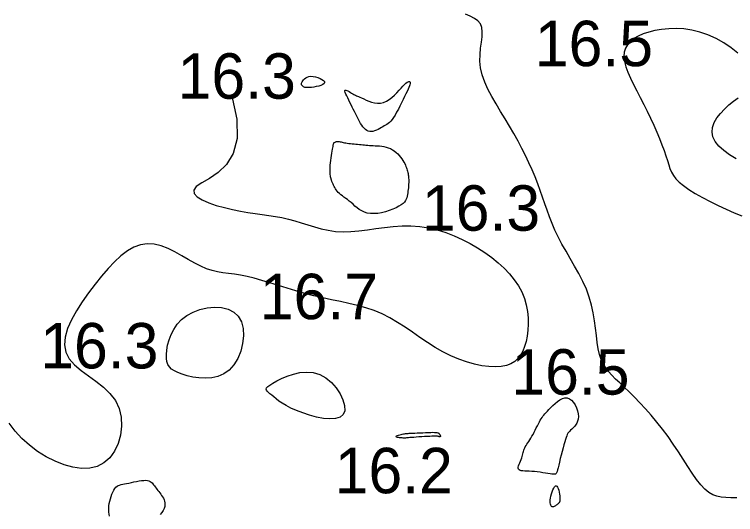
# Model space of a CAD drawing. Extents: x 3040093 to 3056816, y 408076 to 509144.
# Drawn here: x 3045513.5 to 3045592.9, y 434441.6 to 434496.6 of the extents above; entities that cross this region are included whole.
import ezdxf

# ---------------------------------------------------------------- set-up
doc = ezdxf.new("R2010")
doc.units = 0
doc.layers.add('V-CHAN-CONT-EL17', color=7, linetype='Continuous')
doc.layers.add('V-TOPO-SOUN-0610', color=7, linetype='Continuous')

msp = doc.modelspace()

# ---------------------------------------------------------------- linework, layer by layer
at = {"layer": 'V-CHAN-CONT-EL17'}
for points in [[(3045592.977, 434443.408), (3045592.34, 434443.408), (3045591.771, 434443.421), (3045591.255, 434443.466), (3045590.779, 434443.562), (3045590.33, 434443.728), (3045589.895, 434443.983), (3045589.461, 434444.346), (3045589.017, 434444.829), (3045588.559, 434445.419), (3045588.084, 434446.098), (3045587.593, 434446.846), (3045587.082, 434447.645), (3045586.55, 434448.474), (3045585.996, 434449.314), (3045585.418, 434450.148), (3045584.816, 434450.957), (3045584.196, 434451.736), (3045583.568, 434452.482), (3045582.94, 434453.19), (3045582.32, 434453.856), (3045581.718, 434454.479), (3045581.142, 434455.052), (3045580.601, 434455.574), (3045580.102, 434456.044), (3045579.647, 434456.475), (3045579.236, 434456.884), (3045578.87, 434457.287), (3045578.549, 434457.703), (3045578.274, 434458.147), (3045578.045, 434458.636), (3045577.863, 434459.188), (3045577.725, 434459.814), (3045577.618, 434460.508), (3045577.526, 434461.26), (3045577.434, 434462.057), (3045577.326, 434462.891), (3045577.186, 434463.749), (3045576.998, 434464.622), (3045576.746, 434465.497), (3045576.42, 434466.366), (3045576.032, 434467.226), (3045575.597, 434468.076), (3045575.133, 434468.913), (3045574.657, 434469.736), (3045574.185, 434470.545), (3045573.734, 434471.336), (3045573.321, 434472.11), (3045572.958, 434472.864), (3045572.64, 434473.604), (3045572.355, 434474.332), (3045572.093, 434475.054), (3045571.845, 434475.774), (3045571.6, 434476.497), (3045571.347, 434477.226), (3045571.077, 434477.966), (3045570.781, 434478.721), (3045570.457, 434479.49), (3045570.106, 434480.271), (3045569.728, 434481.062), (3045569.325, 434481.863), (3045568.897, 434482.671), (3045568.445, 434483.484), (3045567.968, 434484.301), (3045567.471, 434485.121), (3045566.967, 434485.94), (3045566.475, 434486.757), (3045566.011, 434487.569), (3045565.592, 434488.374), (3045565.237, 434489.169), (3045564.961, 434489.953), (3045564.783, 434490.722), (3045564.711, 434491.474), (3045564.723, 434492.201), (3045564.785, 434492.895), (3045564.867, 434493.548), (3045564.938, 434494.151), (3045564.964, 434494.696), (3045564.916, 434495.175), (3045564.76, 434495.58), (3045564.478, 434495.908), (3045564.089, 434496.178), (3045563.63, 434496.416), (3045563.132, 434496.647)], [(3045593.115, 434492.347), (3045592.371, 434492.933), (3045591.558, 434493.478), (3045590.698, 434493.964), (3045589.814, 434494.367), (3045588.923, 434494.672), (3045588.037, 434494.882), (3045587.165, 434495.007), (3045586.314, 434495.055), (3045585.493, 434495.035), (3045584.711, 434494.957), (3045583.975, 434494.828), (3045583.295, 434494.658), (3045582.678, 434494.454), (3045582.13, 434494.216), (3045581.655, 434493.942), (3045581.258, 434493.63), (3045580.944, 434493.277), (3045580.718, 434492.882), (3045580.585, 434492.444), (3045580.549, 434491.959), (3045580.612, 434491.428), (3045580.764, 434490.852), (3045580.99, 434490.237), (3045581.276, 434489.586), (3045581.609, 434488.904), (3045581.974, 434488.194), (3045582.358, 434487.461), (3045582.746, 434486.709), (3045583.127, 434485.944), (3045583.494, 434485.173), (3045583.844, 434484.409), (3045584.172, 434483.66), (3045584.474, 434482.938), (3045584.746, 434482.254), (3045584.984, 434481.616), (3045585.184, 434481.036), (3045585.346, 434480.521), (3045585.487, 434480.061), (3045585.629, 434479.644), (3045585.794, 434479.258), (3045586.003, 434478.89), (3045586.279, 434478.527), (3045586.642, 434478.158), (3045587.115, 434477.769), (3045587.712, 434477.352), (3045588.416, 434476.913), (3045589.203, 434476.464), (3045590.048, 434476.015), (3045590.927, 434475.575), (3045591.817, 434475.157), (3045592.692, 434474.769), (3045593.528, 434474.424)], [(3045537.34, 434487.781), (3045537.945, 434485.081), (3045537.963, 434482.954), (3045537.532, 434481.317), (3045536.79, 434480.09), (3045535.874, 434479.191), (3045534.921, 434478.54), (3045534.07, 434478.054), (3045533.459, 434477.654), (3045533.193, 434477.272), (3045533.251, 434476.898), (3045533.581, 434476.539), (3045534.13, 434476.198), (3045534.846, 434475.881), (3045535.675, 434475.592), (3045536.566, 434475.338), (3045537.466, 434475.122), (3045538.331, 434474.948), (3045539.158, 434474.807), (3045539.951, 434474.689), (3045540.717, 434474.583), (3045541.461, 434474.48), (3045542.188, 434474.369), (3045542.903, 434474.239), (3045543.613, 434474.08), (3045544.321, 434473.886), (3045545.033, 434473.668), (3045545.754, 434473.44), (3045546.487, 434473.217), (3045547.238, 434473.015), (3045548.01, 434472.848), (3045548.808, 434472.731), (3045549.636, 434472.678), (3045550.498, 434472.7), (3045551.39, 434472.78), (3045552.308, 434472.899), (3045553.246, 434473.036), (3045554.2, 434473.169), (3045555.166, 434473.28), (3045556.138, 434473.346), (3045557.112, 434473.348), (3045558.083, 434473.269), (3045559.046, 434473.111), (3045559.999, 434472.882), (3045560.936, 434472.588), (3045561.854, 434472.237), (3045562.749, 434471.834), (3045563.616, 434471.387), (3045564.451, 434470.904), (3045565.249, 434470.389), (3045566.006, 434469.845), (3045566.714, 434469.273), (3045567.368, 434468.676), (3045567.96, 434468.055), (3045568.486, 434467.41), (3045568.938, 434466.743), (3045569.311, 434466.057), (3045569.6, 434465.353), (3045569.81, 434464.638), (3045569.947, 434463.922), (3045570.019, 434463.212), (3045570.031, 434462.518), (3045569.991, 434461.846), (3045569.906, 434461.207), (3045569.781, 434460.607), (3045569.622, 434460.055), (3045569.425, 434459.556), (3045569.182, 434459.112), (3045568.887, 434458.726), (3045568.534, 434458.403), (3045568.116, 434458.146), (3045567.627, 434457.958), (3045567.06, 434457.843), (3045566.413, 434457.802), (3045565.694, 434457.836), (3045564.917, 434457.942), (3045564.095, 434458.117), (3045563.241, 434458.36), (3045562.369, 434458.668), (3045561.491, 434459.039), (3045560.621, 434459.472), (3045559.768, 434459.961), (3045558.931, 434460.492), (3045558.103, 434461.049), (3045557.28, 434461.615), (3045556.456, 434462.173), (3045555.626, 434462.707), (3045554.784, 434463.2), (3045553.925, 434463.636), (3045553.045, 434464.002), (3045552.144, 434464.308), (3045551.225, 434464.567), (3045550.289, 434464.793), (3045549.338, 434464.999), (3045548.375, 434465.199), (3045547.401, 434465.407), (3045546.419, 434465.636), (3045545.431, 434465.896), (3045544.444, 434466.179), (3045543.469, 434466.475), (3045542.514, 434466.772), (3045541.587, 434467.06), (3045540.698, 434467.327), (3045539.855, 434467.562), (3045539.068, 434467.754), (3045538.341, 434467.897), (3045537.665, 434468.003), (3045537.028, 434468.092), (3045536.416, 434468.179), (3045535.818, 434468.284), (3045535.219, 434468.424), (3045534.608, 434468.616), (3045533.971, 434468.88), (3045533.299, 434469.224), (3045532.596, 434469.623), (3045531.868, 434470.046), (3045531.121, 434470.46), (3045530.363, 434470.832), (3045529.599, 434471.129), (3045528.838, 434471.318), (3045528.084, 434471.368), (3045527.344, 434471.254), (3045526.616, 434470.982), (3045525.898, 434470.568), (3045525.185, 434470.027), (3045524.476, 434469.375), (3045523.767, 434468.627), (3045523.055, 434467.798), (3045522.338, 434466.903), (3045521.618, 434465.959), (3045520.923, 434464.982), (3045520.285, 434463.99), (3045519.737, 434463), (3045519.313, 434462.031), (3045519.044, 434461.099), (3045518.964, 434460.222), (3045519.105, 434459.418), (3045519.486, 434458.698), (3045520.066, 434458.043), (3045520.787, 434457.428), (3045521.595, 434456.83), (3045522.433, 434456.223), (3045523.244, 434455.582), (3045523.973, 434454.882), (3045524.564, 434454.098), (3045524.971, 434453.217), (3045525.195, 434452.266), (3045525.246, 434451.284), (3045525.137, 434450.307), (3045524.878, 434449.376), (3045524.48, 434448.528), (3045523.955, 434447.801), (3045523.313, 434447.233), (3045522.568, 434446.855), (3045521.737, 434446.66), (3045520.839, 434446.633), (3045519.893, 434446.761), (3045518.918, 434447.027), (3045517.933, 434447.417), (3045516.956, 434447.917), (3045516.008, 434448.511), (3045515.107, 434449.187), (3045514.271, 434449.934), (3045513.519, 434450.743), (3045512.871, 434451.607)], [(3045592.904, 434480.695), (3045592.185, 434481.156), (3045591.55, 434481.63), (3045591.02, 434482.118), (3045590.616, 434482.618), (3045590.361, 434483.129), (3045590.269, 434483.651), (3045590.326, 434484.176), (3045590.512, 434484.7), (3045590.805, 434485.215), (3045591.184, 434485.715), (3045591.629, 434486.192), (3045592.119, 434486.641), (3045592.634, 434487.055), (3045593.151, 434487.431)], [(3045523.906, 434441.374), (3045523.871, 434441.591), (3045523.846, 434441.808), (3045523.835, 434442.029), (3045523.838, 434442.258), (3045523.858, 434442.498), (3045523.895, 434442.754), (3045523.949, 434443.018), (3045524.017, 434443.285), (3045524.098, 434443.547), (3045524.19, 434443.799), (3045524.291, 434444.032), (3045524.399, 434444.24), (3045524.512, 434444.416), (3045524.629, 434444.555), (3045524.753, 434444.662), (3045524.887, 434444.743), (3045525.033, 434444.803), (3045525.194, 434444.85), (3045525.374, 434444.889), (3045525.576, 434444.927), (3045525.803, 434444.97), (3045526.055, 434445.022), (3045526.327, 434445.081), (3045526.61, 434445.142), (3045526.898, 434445.201), (3045527.18, 434445.254), (3045527.451, 434445.295), (3045527.701, 434445.32), (3045527.923, 434445.325), (3045528.111, 434445.307), (3045528.267, 434445.267), (3045528.399, 434445.207), (3045528.51, 434445.131), (3045528.606, 434445.04), (3045528.692, 434444.938), (3045528.775, 434444.828), (3045528.859, 434444.712), (3045528.949, 434444.592), (3045529.044, 434444.468), (3045529.144, 434444.341), (3045529.246, 434444.21), (3045529.351, 434444.076), (3045529.456, 434443.937), (3045529.56, 434443.795), (3045529.663, 434443.649), (3045529.762, 434443.499), (3045529.852, 434443.343), (3045529.929, 434443.181), (3045529.988, 434443.012), (3045530.022, 434442.834), (3045530.027, 434442.646), (3045529.997, 434442.448), (3045529.928, 434442.238), (3045529.816, 434442.016), (3045529.668, 434441.784), (3045529.493, 434441.545)]]:
    msp.add_lwpolyline(points, dxfattribs=at)
for points in [[(3045545.135, 434489.201), (3045545.2, 434489.31), (3045545.287, 434489.424), (3045545.396, 434489.534), (3045545.529, 434489.635), (3045545.689, 434489.718), (3045545.876, 434489.776), (3045546.093, 434489.801), (3045546.338, 434489.789), (3045546.599, 434489.742), (3045546.859, 434489.668), (3045547.104, 434489.573), (3045547.316, 434489.463), (3045547.481, 434489.343), (3045547.583, 434489.22), (3045547.606, 434489.101), (3045547.54, 434488.99), (3045547.397, 434488.89), (3045547.195, 434488.801), (3045546.95, 434488.723), (3045546.682, 434488.659), (3045546.407, 434488.609), (3045546.143, 434488.574), (3045545.907, 434488.554), (3045545.714, 434488.55), (3045545.561, 434488.559), (3045545.442, 434488.58), (3045545.353, 434488.609), (3045545.286, 434488.644), (3045545.236, 434488.681), (3045545.198, 434488.718), (3045545.165, 434488.753), (3045545.133, 434488.783), (3045545.103, 434488.811), (3045545.077, 434488.84), (3045545.058, 434488.872), (3045545.047, 434488.912), (3045545.047, 434488.962), (3045545.06, 434489.024), (3045545.089, 434489.104)], [(3045552.406, 434483.757), (3045552.249, 434483.835), (3045552.101, 434483.945), (3045551.96, 434484.082), (3045551.825, 434484.242), (3045551.697, 434484.42), (3045551.573, 434484.613), (3045551.453, 434484.817), (3045551.336, 434485.028), (3045551.221, 434485.245), (3045551.108, 434485.468), (3045550.994, 434485.696), (3045550.88, 434485.931), (3045550.763, 434486.17), (3045550.643, 434486.415), (3045550.52, 434486.665), (3045550.392, 434486.918), (3045550.264, 434487.17), (3045550.144, 434487.412), (3045550.035, 434487.637), (3045549.945, 434487.84), (3045549.879, 434488.013), (3045549.843, 434488.149), (3045549.843, 434488.24), (3045549.883, 434488.283), (3045549.956, 434488.284), (3045550.056, 434488.25), (3045550.176, 434488.191), (3045550.308, 434488.115), (3045550.445, 434488.029), (3045550.578, 434487.944), (3045550.702, 434487.866), (3045550.81, 434487.803), (3045550.908, 434487.751), (3045551.002, 434487.706), (3045551.101, 434487.663), (3045551.211, 434487.616), (3045551.34, 434487.562), (3045551.495, 434487.494), (3045551.682, 434487.409), (3045551.908, 434487.303), (3045552.168, 434487.186), (3045552.456, 434487.07), (3045552.765, 434486.966), (3045553.089, 434486.887), (3045553.422, 434486.844), (3045553.757, 434486.848), (3045554.088, 434486.913), (3045554.41, 434487.044), (3045554.719, 434487.232), (3045555.015, 434487.462), (3045555.295, 434487.719), (3045555.558, 434487.989), (3045555.802, 434488.257), (3045556.025, 434488.509), (3045556.225, 434488.729), (3045556.402, 434488.906), (3045556.555, 434489.041), (3045556.685, 434489.136), (3045556.793, 434489.196), (3045556.879, 434489.223), (3045556.945, 434489.221), (3045556.992, 434489.195), (3045557.019, 434489.146), (3045557.028, 434489.078), (3045557.019, 434488.989), (3045556.99, 434488.876), (3045556.943, 434488.737), (3045556.877, 434488.569), (3045556.791, 434488.371), (3045556.686, 434488.138), (3045556.561, 434487.869), (3045556.416, 434487.564), (3045556.256, 434487.231), (3045556.084, 434486.881), (3045555.904, 434486.525), (3045555.721, 434486.175), (3045555.537, 434485.841), (3045555.359, 434485.535), (3045555.189, 434485.267), (3045555.031, 434485.045), (3045554.882, 434484.865), (3045554.739, 434484.719), (3045554.601, 434484.601), (3045554.462, 434484.502), (3045554.321, 434484.414), (3045554.174, 434484.331), (3045554.017, 434484.245), (3045553.85, 434484.15), (3045553.673, 434484.051), (3045553.49, 434483.954), (3045553.303, 434483.864), (3045553.115, 434483.789), (3045552.929, 434483.735), (3045552.747, 434483.708), (3045552.572, 434483.713)], [(3045548.472, 434478.085), (3045548.442, 434478.154), (3045548.416, 434478.214), (3045548.393, 434478.27), (3045548.372, 434478.325), (3045548.351, 434478.384), (3045548.331, 434478.449), (3045548.31, 434478.525), (3045548.288, 434478.615), (3045548.265, 434478.721), (3045548.244, 434478.844), (3045548.225, 434478.985), (3045548.211, 434479.145), (3045548.203, 434479.326), (3045548.203, 434479.527), (3045548.212, 434479.752), (3045548.232, 434479.998), (3045548.259, 434480.261), (3045548.294, 434480.532), (3045548.332, 434480.804), (3045548.373, 434481.071), (3045548.413, 434481.323), (3045548.45, 434481.555), (3045548.482, 434481.758), (3045548.509, 434481.926), (3045548.529, 434482.063), (3045548.546, 434482.173), (3045548.562, 434482.259), (3045548.577, 434482.327), (3045548.593, 434482.38), (3045548.613, 434482.423), (3045548.637, 434482.46), (3045548.668, 434482.494), (3045548.706, 434482.527), (3045548.749, 434482.555), (3045548.799, 434482.58), (3045548.855, 434482.601), (3045548.917, 434482.615), (3045548.984, 434482.624), (3045549.057, 434482.625), (3045549.136, 434482.619), (3045549.221, 434482.606), (3045549.314, 434482.588), (3045549.415, 434482.566), (3045549.527, 434482.541), (3045549.65, 434482.514), (3045549.785, 434482.486), (3045549.934, 434482.459), (3045550.098, 434482.434), (3045550.273, 434482.41), (3045550.457, 434482.388), (3045550.649, 434482.367), (3045550.844, 434482.347), (3045551.041, 434482.328), (3045551.237, 434482.31), (3045551.429, 434482.292), (3045551.615, 434482.274), (3045551.798, 434482.257), (3045551.979, 434482.24), (3045552.16, 434482.224), (3045552.346, 434482.209), (3045552.537, 434482.195), (3045552.736, 434482.182), (3045552.947, 434482.17), (3045553.17, 434482.159), (3045553.404, 434482.146), (3045553.644, 434482.128), (3045553.889, 434482.101), (3045554.135, 434482.062), (3045554.379, 434482.007), (3045554.618, 434481.934), (3045554.848, 434481.839), (3045555.067, 434481.719), (3045555.274, 434481.579), (3045555.469, 434481.421), (3045555.65, 434481.25), (3045555.817, 434481.071), (3045555.969, 434480.888), (3045556.106, 434480.704), (3045556.227, 434480.525), (3045556.332, 434480.353), (3045556.422, 434480.189), (3045556.498, 434480.033), (3045556.563, 434479.883), (3045556.618, 434479.739), (3045556.664, 434479.601), (3045556.703, 434479.467), (3045556.737, 434479.338), (3045556.767, 434479.212), (3045556.793, 434479.088), (3045556.815, 434478.963), (3045556.833, 434478.836), (3045556.848, 434478.704), (3045556.858, 434478.566), (3045556.863, 434478.419), (3045556.864, 434478.261), (3045556.861, 434478.092), (3045556.853, 434477.912), (3045556.841, 434477.725), (3045556.825, 434477.533), (3045556.805, 434477.339), (3045556.782, 434477.146), (3045556.756, 434476.957), (3045556.727, 434476.773), (3045556.694, 434476.598), (3045556.652, 434476.429), (3045556.592, 434476.267), (3045556.508, 434476.108), (3045556.393, 434475.952), (3045556.239, 434475.797), (3045556.039, 434475.642), (3045555.786, 434475.484), (3045555.477, 434475.324), (3045555.119, 434475.167), (3045554.726, 434475.021), (3045554.31, 434474.891), (3045553.882, 434474.786), (3045553.455, 434474.712), (3045553.041, 434474.676), (3045552.653, 434474.686), (3045552.3, 434474.744), (3045551.98, 434474.847), (3045551.689, 434474.984), (3045551.423, 434475.147), (3045551.178, 434475.328), (3045550.949, 434475.519), (3045550.731, 434475.71), (3045550.522, 434475.894), (3045550.317, 434476.063), (3045550.117, 434476.218), (3045549.923, 434476.362), (3045549.738, 434476.498), (3045549.563, 434476.629), (3045549.399, 434476.756), (3045549.249, 434476.883), (3045549.113, 434477.013), (3045548.994, 434477.146), (3045548.889, 434477.283), (3045548.799, 434477.419), (3045548.721, 434477.552), (3045548.654, 434477.68), (3045548.597, 434477.8), (3045548.549, 434477.909), (3045548.507, 434478.004)], [(3045533.126, 434463.835), (3045533.883, 434464.119), (3045534.681, 434464.303), (3045535.487, 434464.377), (3045536.266, 434464.332), (3045536.983, 434464.158), (3045537.606, 434463.845), (3045538.1, 434463.383), (3045538.438, 434462.77), (3045538.623, 434462.039), (3045538.666, 434461.231), (3045538.577, 434460.387), (3045538.366, 434459.546), (3045538.044, 434458.751), (3045537.621, 434458.042), (3045537.108, 434457.459), (3045536.516, 434457.033), (3045535.865, 434456.754), (3045535.177, 434456.602), (3045534.473, 434456.555), (3045533.773, 434456.592), (3045533.1, 434456.694), (3045532.474, 434456.839), (3045531.918, 434457.008), (3045531.446, 434457.183), (3045531.059, 434457.369), (3045530.751, 434457.574), (3045530.515, 434457.806), (3045530.346, 434458.074), (3045530.239, 434458.386), (3045530.186, 434458.75), (3045530.184, 434459.175), (3045530.227, 434459.664), (3045530.322, 434460.204), (3045530.478, 434460.776), (3045530.701, 434461.361), (3045531.002, 434461.941), (3045531.387, 434462.497), (3045531.865, 434463.01), (3045532.444, 434463.461)], [(3045547.738, 434456.6), (3045548.349, 434456.092), (3045548.879, 434455.49), (3045549.311, 434454.837), (3045549.624, 434454.175), (3045549.8, 434453.545), (3045549.819, 434452.99), (3045549.661, 434452.552), (3045549.317, 434452.262), (3045548.814, 434452.111), (3045548.189, 434452.079), (3045547.477, 434452.146), (3045546.716, 434452.292), (3045545.942, 434452.498), (3045545.19, 434452.743), (3045544.499, 434453.008), (3045543.896, 434453.276), (3045543.38, 434453.541), (3045542.941, 434453.799), (3045542.57, 434454.046), (3045542.259, 434454.279), (3045541.997, 434454.495), (3045541.775, 434454.69), (3045541.584, 434454.86), (3045541.419, 434455.005), (3045541.287, 434455.132), (3045541.202, 434455.249), (3045541.175, 434455.366), (3045541.218, 434455.492), (3045541.343, 434455.637), (3045541.563, 434455.809), (3045541.891, 434456.019), (3045542.331, 434456.27), (3045542.871, 434456.538), (3045543.49, 434456.798), (3045544.168, 434457.019), (3045544.884, 434457.176), (3045545.62, 434457.239), (3045546.354, 434457.181), (3045547.066, 434456.973)], [(3045569.36, 434447.939), (3045569.404, 434448.089), (3045569.44, 434448.231), (3045569.473, 434448.368), (3045569.505, 434448.5), (3045569.541, 434448.63), (3045569.583, 434448.759), (3045569.636, 434448.888), (3045569.703, 434449.02), (3045569.781, 434449.155), (3045569.871, 434449.297), (3045569.97, 434449.447), (3045570.077, 434449.607), (3045570.189, 434449.779), (3045570.306, 434449.964), (3045570.427, 434450.165), (3045570.548, 434450.382), (3045570.67, 434450.612), (3045570.791, 434450.848), (3045570.91, 434451.085), (3045571.026, 434451.318), (3045571.139, 434451.541), (3045571.247, 434451.749), (3045571.349, 434451.935), (3045571.445, 434452.098), (3045571.539, 434452.242), (3045571.635, 434452.374), (3045571.738, 434452.501), (3045571.852, 434452.632), (3045571.983, 434452.773), (3045572.133, 434452.932), (3045572.309, 434453.116), (3045572.513, 434453.328), (3045572.742, 434453.557), (3045572.989, 434453.787), (3045573.25, 434454.001), (3045573.519, 434454.185), (3045573.791, 434454.322), (3045574.061, 434454.396), (3045574.323, 434454.393), (3045574.572, 434454.3), (3045574.803, 434454.129), (3045575.012, 434453.896), (3045575.194, 434453.617), (3045575.343, 434453.306), (3045575.456, 434452.981), (3045575.528, 434452.657), (3045575.553, 434452.35), (3045575.53, 434452.072), (3045575.464, 434451.825), (3045575.366, 434451.604), (3045575.243, 434451.409), (3045575.105, 434451.236), (3045574.961, 434451.083), (3045574.819, 434450.947), (3045574.689, 434450.826), (3045574.577, 434450.715), (3045574.481, 434450.608), (3045574.398, 434450.496), (3045574.324, 434450.37), (3045574.255, 434450.222), (3045574.186, 434450.044), (3045574.115, 434449.826), (3045574.037, 434449.561), (3045573.949, 434449.243), (3045573.854, 434448.884), (3045573.754, 434448.498), (3045573.653, 434448.101), (3045573.555, 434447.707), (3045573.462, 434447.332), (3045573.377, 434446.989), (3045573.304, 434446.695), (3045573.244, 434446.46), (3045573.192, 434446.281), (3045573.14, 434446.152), (3045573.081, 434446.066), (3045573.007, 434446.016), (3045572.912, 434445.996), (3045572.786, 434445.998), (3045572.624, 434446.017), (3045572.421, 434446.046), (3045572.18, 434446.082), (3045571.912, 434446.122), (3045571.622, 434446.164), (3045571.319, 434446.206), (3045571.011, 434446.245), (3045570.706, 434446.278), (3045570.41, 434446.304), (3045570.132, 434446.32), (3045569.876, 434446.33), (3045569.643, 434446.34), (3045569.437, 434446.353), (3045569.262, 434446.376), (3045569.119, 434446.413), (3045569.012, 434446.468), (3045568.944, 434446.547), (3045568.917, 434446.653), (3045568.924, 434446.782), (3045568.96, 434446.93), (3045569.015, 434447.092), (3045569.085, 434447.263), (3045569.161, 434447.438), (3045569.236, 434447.612), (3045569.304, 434447.78)], [(3045556.394, 434450.456), (3045556.492, 434450.471), (3045556.587, 434450.48), (3045556.686, 434450.487), (3045556.798, 434450.491), (3045556.931, 434450.496), (3045557.093, 434450.501), (3045557.293, 434450.51), (3045557.535, 434450.521), (3045557.81, 434450.536), (3045558.107, 434450.552), (3045558.416, 434450.568), (3045558.723, 434450.583), (3045559.017, 434450.595), (3045559.288, 434450.604), (3045559.522, 434450.607), (3045559.713, 434450.605), (3045559.861, 434450.596), (3045559.975, 434450.582), (3045560.059, 434450.562), (3045560.12, 434450.538), (3045560.163, 434450.509), (3045560.195, 434450.477), (3045560.221, 434450.44), (3045560.247, 434450.401), (3045560.272, 434450.359), (3045560.296, 434450.318), (3045560.317, 434450.276), (3045560.334, 434450.238), (3045560.347, 434450.202), (3045560.353, 434450.171), (3045560.353, 434450.147), (3045560.345, 434450.13), (3045560.331, 434450.119), (3045560.31, 434450.114), (3045560.285, 434450.114), (3045560.257, 434450.117), (3045560.226, 434450.124), (3045560.194, 434450.132), (3045560.161, 434450.142), (3045560.129, 434450.151), (3045560.091, 434450.161), (3045560.042, 434450.169), (3045559.976, 434450.176), (3045559.887, 434450.18), (3045559.769, 434450.182), (3045559.616, 434450.18), (3045559.421, 434450.174), (3045559.183, 434450.164), (3045558.909, 434450.15), (3045558.611, 434450.134), (3045558.302, 434450.115), (3045557.993, 434450.095), (3045557.696, 434450.074), (3045557.423, 434450.054), (3045557.186, 434450.035), (3045556.993, 434450.019), (3045556.839, 434450.005), (3045556.715, 434449.993), (3045556.613, 434449.983), (3045556.524, 434449.977), (3045556.44, 434449.973), (3045556.352, 434449.973), (3045556.251, 434449.976), (3045556.133, 434449.982), (3045556.002, 434449.991), (3045555.867, 434450.005), (3045555.737, 434450.022), (3045555.621, 434450.043), (3045555.528, 434450.068), (3045555.466, 434450.097), (3045555.445, 434450.131), (3045555.469, 434450.169), (3045555.533, 434450.21), (3045555.629, 434450.253), (3045555.748, 434450.296), (3045555.882, 434450.337), (3045556.021, 434450.375), (3045556.159, 434450.408), (3045556.285, 434450.436)], [(3045572.599, 434442.448), (3045572.544, 434442.509), (3045572.499, 434442.595), (3045572.465, 434442.704), (3045572.444, 434442.837), (3045572.437, 434442.993), (3045572.446, 434443.172), (3045572.473, 434443.374), (3045572.517, 434443.596), (3045572.578, 434443.828), (3045572.652, 434444.058), (3045572.735, 434444.273), (3045572.824, 434444.461), (3045572.916, 434444.608), (3045573.008, 434444.703), (3045573.096, 434444.734), (3045573.179, 434444.691), (3045573.253, 434444.586), (3045573.32, 434444.431), (3045573.378, 434444.241), (3045573.426, 434444.029), (3045573.465, 434443.811), (3045573.492, 434443.599), (3045573.507, 434443.409), (3045573.511, 434443.25), (3045573.503, 434443.12), (3045573.484, 434443.016), (3045573.456, 434442.932), (3045573.417, 434442.863), (3045573.37, 434442.804), (3045573.316, 434442.75), (3045573.254, 434442.696), (3045573.186, 434442.638), (3045573.113, 434442.58), (3045573.036, 434442.524), (3045572.958, 434442.474), (3045572.88, 434442.434), (3045572.804, 434442.408), (3045572.73, 434442.4), (3045572.661, 434442.412)]]:
    msp.add_lwpolyline(points, close=True, dxfattribs=at)

# ---------------------------------------------------------------- texts
at = {"layer": 'V-TOPO-SOUN-0610'}
for s, p in [('16.5 ', (3045570.753, 434490.91)), ('16.3 ', (3045531.423, 434487.33)), ('16.3 ', (3045558.323, 434472.8)), ('16.7 ', (3045540.473, 434463.06)), ('16.3 ', (3045516.293, 434457.64)), ('16.5 ', (3045568.163, 434454.76)), ('16.2 ', (3045548.713, 434443.9))]:
    msp.add_text(s, height=5, dxfattribs=at).set_placement(p)

doc.saveas('drawing.dxf')
